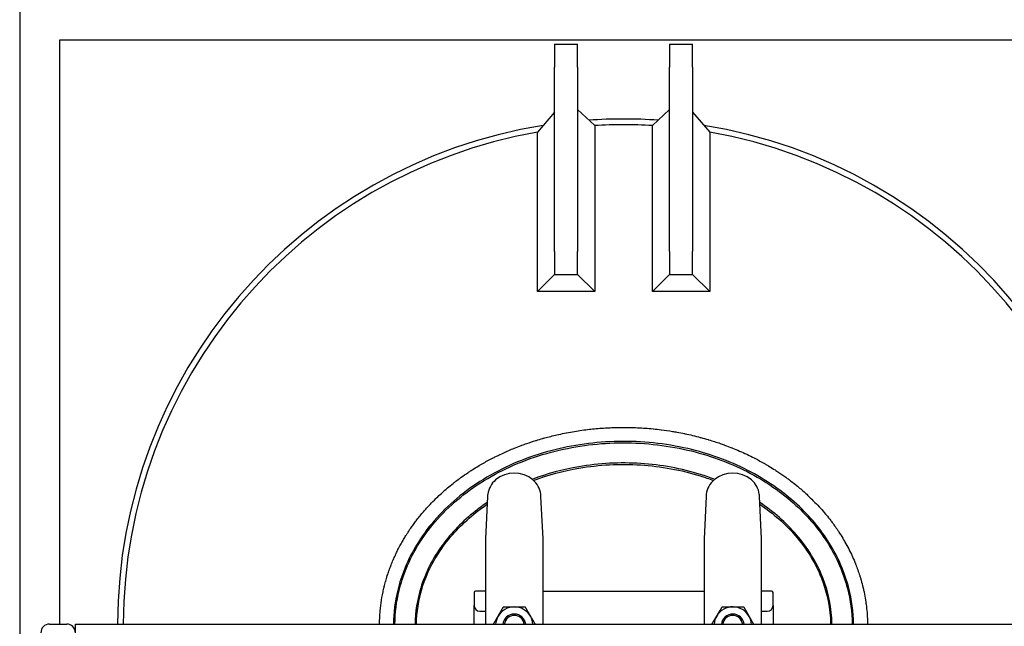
# Model space of a CAD drawing. Header units: inches. Extents: x 5 to 1128, y -85 to 748.
# Tile 573 of 656: x 911 to 954, y 306 to 332. Entities that reach past the tile are written whole.
import ezdxf

# ---------------------------------------------------------------- set-up
doc = ezdxf.new("R2010")
doc.units = ezdxf.units.IN
doc.header["$LTSCALE"] = 32
doc.header["$MEASUREMENT"] = 0
doc.layers.add('Visible (ANSI)', color=7, linetype='Continuous', lineweight=30)

msp = doc.modelspace()

# ---------------------------------------------------------------- linework, layer by layer
at = {"layer": 'Visible (ANSI)'}
for p, q in [((911.30578, 333.23367), (911.30578, 263.22267)), ((913.05578, 331.48367), (966.05578, 331.48367)), ((913.05578, 306.10867), (913.05578, 331.48367)), ((934.55578, 331.29617), (934.55578, 330.29617)), ((934.55578, 331.29617), (935.55578, 331.29617)), ((935.55578, 330.29617), (935.55578, 331.29617)), ((939.55578, 331.29617), (939.55578, 330.29617)), ((939.55578, 331.29617), (940.55578, 331.29617)), ((940.55578, 330.29617), (940.55578, 331.29617)), ((934.55578, 322.29617), (934.55578, 330.29617)), ((935.55578, 330.29617), (935.55578, 322.29617)), ((939.55578, 322.29617), (939.55578, 330.29617)), ((940.55578, 330.29617), (940.55578, 322.29617)), ((934.55578, 328.34123), (933.81023, 327.47123)), ((935.55578, 328.45308), (936.30134, 327.75996)), ((939.55578, 328.45343), (938.80978, 327.75999)), ((940.55578, 328.34158), (941.30179, 327.47115)), ((933.81023, 320.55062), (933.81023, 327.47123)), ((936.30134, 327.75996), (936.30134, 320.55062)), ((938.80978, 320.55016), (938.80978, 327.75999)), ((941.30179, 327.47115), (941.30179, 320.55016)), ((934.55578, 322.29617), (934.55578, 321.29617)), ((935.55578, 321.29617), (935.55578, 322.29617)), ((939.55578, 322.29617), (939.55578, 321.29617)), ((940.55578, 321.29617), (940.55578, 322.29617)), ((934.55578, 321.29617), (933.81023, 320.55062)), ((934.55578, 321.29617), (935.55578, 321.29617)), ((935.55578, 321.29617), (936.30134, 320.55062)), ((939.55578, 321.29617), (938.80978, 320.55016)), ((939.55578, 321.29617), (940.55578, 321.29617)), ((940.55578, 321.29617), (941.30179, 320.55016)), ((936.30134, 320.55062), (933.81023, 320.55062)), ((941.30179, 320.55016), (938.80978, 320.55016)), ((931.64433, 311.65884), (931.55578, 309.80758)), ((934.05578, 309.80758), (933.96724, 311.65884)), ((941.14433, 311.65884), (941.05578, 309.80758)), ((943.55578, 309.80758), (943.46724, 311.65884)), ((931.55578, 309.80758), (931.55578, 307.84721)), ((934.05578, 307.84721), (934.05578, 309.80758)), ((941.05578, 309.80758), (941.05578, 307.84721)), ((943.55578, 307.84721), (943.55578, 309.80758)), ((931.55578, 307.84721), (931.55578, 306.10867)), ((934.05578, 306.10867), (934.05578, 307.84721)), ((941.05578, 307.84721), (941.05578, 306.10867)), ((943.55578, 306.10867), (943.55578, 307.84721)), ((931.05578, 307.48367), (931.05578, 306.92117)), ((931.55578, 307.54617), (931.11828, 307.54617)), ((934.05578, 307.54617), (941.05578, 307.54617)), ((943.99328, 307.54617), (943.55578, 307.54617)), ((944.05578, 306.92117), (944.05578, 307.48367)), ((931.05578, 306.10867), (931.05578, 306.92117)), ((944.05578, 306.92117), (944.05578, 306.10867)), ((931.30578, 306.67117), (931.55578, 306.67117)), ((943.55578, 306.67117), (943.80578, 306.67117)), ((912.60078, 306.10867), (913.35078, 306.10867)), ((913.72578, 306.10867), (991.47578, 306.10867)), ((913.72578, 305.73367), (913.72578, 306.10867))]:
    msp.add_line(p, q, dxfattribs=at)
for centre, radius, start, end in [((937.55578, 306.04617), 22, 86.073926, 93.927157), ((937.55578, 306.04617), 22, 86.073926, 93.927157), ((937.55578, 306.04617), 22, 99.132619, 179.837228), ((937.55578, 306.04617), 22, 99.132619, 179.837228), ((937.55578, 306.04617), 21.75, 99.916299, 179.835357), ((937.55578, 306.04617), 21.75, 86.694787, 93.306411), ((937.55578, 306.04617), 22, 0.162772, 80.86629), ((937.55578, 306.04617), 22, 0.162772, 80.86629), ((937.55578, 306.04617), 21.75, 0.164643, 80.082487), ((932.80578, 311.42117), 1.25, 49.428759, 130.571241), ((942.30578, 311.42117), 1.25, 49.428759, 130.571241), ((932.64318, 311.61107), 1, 130.571241, 172.034452), ((932.96838, 311.61107), 1, 7.965548, 49.428759), ((942.14318, 311.61107), 1, 130.571241, 172.034452), ((942.46838, 311.61107), 1, 7.965548, 49.428759), ((931.11828, 307.48367), 0.0625, 90, 180), ((943.99328, 307.48367), 0.0625, 0, 90), ((931.30578, 306.92117), 0.25, 180, 270), ((943.80578, 306.92117), 0.25, 270, 0), ((932.80578, 306.04617), 0.8125, 90, 150), ((932.80578, 306.04617), 0.50016, 7.178472, 172.821528), ((932.80578, 306.04617), 0.5, 7.180756, 172.819244), ((932.80578, 306.04617), 0.4375, 8.213211, 171.786789), ((932.80578, 306.04617), 0.8125, 30, 90), ((942.30578, 306.04617), 0.8125, 89.252043, 149.252043), ((942.30578, 306.04617), 0.50016, 7.178472, 172.821528), ((942.30578, 306.04617), 0.5, 7.180756, 172.819244), ((942.30578, 306.04617), 0.4375, 8.213211, 171.786789), ((942.30578, 306.04617), 0.8125, 29.252043, 89.252043), ((912.60078, 305.73367), 0.375, 90, 180), ((913.35078, 305.73367), 0.375, 0, 90), ((932.80578, 306.04617), 0.8125, 150, 175.588274), ((932.80578, 306.04617), 0.8125, 4.411726, 30), ((942.30578, 306.04617), 0.8125, 149.252043, 175.588274), ((942.30578, 306.04617), 0.8125, 4.411726, 29.252043)]:
    msp.add_arc(centre, radius, start, end, dxfattribs=at)
for points, knots in [([(926.94865, 306.10867), (926.95066, 306.33205), (926.9634, 306.55709), (926.98648, 306.77858), (926.99448, 306.85537), (927.00374, 306.93198), (927.01422, 307.00829), (927.01475, 307.01217), (927.01529, 307.01605), (927.01582, 307.01993), (927.03853, 307.18327), (927.06686, 307.34538), (927.10064, 307.5061), (927.11569, 307.57772), (927.13186, 307.64923), (927.14913, 307.72053), (927.15054, 307.72635), (927.15196, 307.73216), (927.15338, 307.73798), (927.17115, 307.81057), (927.19006, 307.88293), (927.21006, 307.95492), (927.21189, 307.9615), (927.21373, 307.96808), (927.21558, 307.97466), (927.23816, 308.05506), (927.2621, 308.135), (927.28732, 308.21429), (927.30897, 308.28236), (927.33166, 308.35025), (927.35533, 308.41784), (927.35817, 308.42594), (927.36102, 308.43403), (927.36388, 308.44212), (927.38809, 308.51045), (927.4133, 308.57844), (927.43946, 308.64597), (927.44281, 308.65463), (927.44618, 308.66327), (927.44956, 308.67191), (927.47938, 308.74805), (927.51038, 308.82356), (927.54247, 308.89826), (927.57071, 308.96402), (927.59992, 309.02949), (927.63009, 309.0946), (927.63442, 309.10394), (927.63877, 309.11328), (927.64314, 309.12262), (927.6733, 309.18705), (927.70438, 309.25111), (927.73634, 309.31474), (927.74122, 309.32445), (927.74611, 309.33415), (927.75103, 309.34385), (927.78702, 309.41476), (927.82411, 309.48513), (927.86218, 309.55481), (927.89727, 309.61902), (927.93322, 309.6827), (927.97002, 309.74584), (927.97608, 309.75623), (927.98216, 309.76661), (927.98826, 309.77697), (928.0238, 309.83732), (928.06012, 309.89717), (928.09717, 309.9565), (928.10376, 309.96704), (928.11037, 309.97757), (928.117, 309.98808), (928.1421, 310.02786), (928.16754, 310.0674), (928.1933, 310.10671), (928.20901, 310.13067), (928.22484, 310.15455), (928.24079, 310.17834), (928.28341, 310.2419), (928.32695, 310.30491), (928.37134, 310.36731), (928.37887, 310.37789), (928.38643, 310.38846), (928.39401, 310.39901), (928.43468, 310.45561), (928.47605, 310.51169), (928.51807, 310.56721), (928.52609, 310.57781), (928.53413, 310.58838), (928.5422, 310.59894), (928.58449, 310.65427), (928.62741, 310.70903), (928.67091, 310.76316), (928.72295, 310.82792), (928.77602, 310.89204), (928.83, 310.9554), (928.83893, 310.96588), (928.84789, 310.97634), (928.85686, 310.98677), (928.90228, 311.03957), (928.94832, 311.09183), (928.99491, 311.14347), (929.00424, 311.15381), (929.01358, 311.16412), (929.02295, 311.1744), (929.06403, 311.21951), (929.10552, 311.26415), (929.14738, 311.30827), (929.22893, 311.39424), (929.31242, 311.47887), (929.39747, 311.56181), (929.40753, 311.57162), (929.41762, 311.58141), (929.42772, 311.59117), (929.4971, 311.65821), (929.56747, 311.72412), (929.63862, 311.78874), (929.64732, 311.79664), (929.65603, 311.80453), (929.66475, 311.81239), (929.66643, 311.8139), (929.66811, 311.81542), (929.66979, 311.81693), (929.82431, 311.95604), (929.98401, 312.09058), (930.14722, 312.21947), (930.15805, 312.22802), (930.16889, 312.23655), (930.17975, 312.24505), (930.19216, 312.25477), (930.2046, 312.26446), (930.21705, 312.27411), (930.28204, 312.3245), (930.34771, 312.37413), (930.41398, 312.42294), (930.42491, 312.43099), (930.43586, 312.43902), (930.44683, 312.44703), (930.46469, 312.46007), (930.48259, 312.47306), (930.50053, 312.48598), (930.59912, 312.55701), (930.69894, 312.62622), (930.79971, 312.69353), (930.81384, 312.70297), (930.828, 312.71237), (930.84218, 312.72175), (930.88479, 312.7499), (930.92762, 312.77775), (930.97066, 312.8053), (930.98158, 312.81229), (930.99252, 312.81926), (931.00347, 312.82621), (931.08821, 312.88001), (931.17374, 312.93261), (931.25989, 312.98393), (931.27075, 312.99041), (931.28162, 312.99686), (931.29251, 313.00329), (931.33102, 313.02606), (931.36966, 313.04857), (931.4084, 313.07082), (931.5563, 313.15578), (931.70654, 313.23743), (931.85834, 313.31546), (931.86881, 313.32085), (931.87929, 313.32621), (931.88978, 313.33156), (931.93956, 313.35696), (931.98951, 313.38197), (932.03959, 313.40658), (932.08187, 313.42735), (932.1243, 313.44787), (932.16687, 313.46814), (932.17701, 313.47296), (932.18716, 313.47778), (932.19731, 313.48257), (932.3599, 313.55937), (932.52445, 313.63238), (932.69017, 313.70138), (932.72322, 313.71514), (932.75634, 313.72875), (932.78952, 313.74222), (932.79892, 313.74603), (932.80832, 313.74983), (932.81773, 313.75362), (932.91219, 313.79165), (933.00718, 313.82848), (933.10261, 313.86406), (933.11156, 313.8674), (933.12051, 313.87073), (933.12947, 313.87405), (933.20509, 313.90205), (933.28098, 313.92927), (933.35708, 313.95571), (933.48449, 313.99999), (933.61272, 314.04214), (933.74155, 314.08216), (933.74951, 314.08463), (933.75748, 314.08709), (933.76544, 314.08955), (933.85578, 314.1174), (933.94642, 314.1442), (934.0373, 314.16995), (934.04712, 314.17274), (934.05695, 314.17551), (934.06678, 314.17826), (934.07415, 314.18033), (934.08152, 314.18239), (934.08889, 314.18445), (934.12224, 314.19374), (934.15563, 314.20289), (934.18906, 314.21191), (934.36748, 314.26002), (934.547, 314.30417), (934.7271, 314.3443), (934.72735, 314.34436), (934.7276, 314.34441), (934.72785, 314.34447), (934.73371, 314.34578), (934.73958, 314.34708), (934.74545, 314.34838), (934.85048, 314.37162), (934.95589, 314.39354), (935.06155, 314.41413), (935.06699, 314.41519), (935.07243, 314.41625), (935.07787, 314.4173), (935.19396, 314.43976), (935.31036, 314.46061), (935.4269, 314.47983), (935.53016, 314.49686), (935.63368, 314.51265), (935.73738, 314.52718), (935.7414, 314.52774), (935.74542, 314.5283), (935.74943, 314.52886), (935.85882, 314.54408), (935.96842, 314.5579), (936.07811, 314.57033), (936.0814, 314.5707), (936.08469, 314.57107), (936.08799, 314.57144), (936.10292, 314.57312), (936.11785, 314.57477), (936.13278, 314.5764), (936.34379, 314.5994), (936.55542, 314.61725), (936.76736, 314.62996), (936.76914, 314.63007), (936.77092, 314.63018), (936.7727, 314.63028), (936.79619, 314.63168), (936.81968, 314.63302), (936.84318, 314.63429), (936.93368, 314.6392), (937.02441, 314.64318), (937.11525, 314.64621), (937.11631, 314.64625), (937.11738, 314.64629), (937.11844, 314.64632), (937.26412, 314.65116), (937.41008, 314.65358), (937.55578, 314.65358)], [0.714979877, 0.714979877, 0.714979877, 0.714979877, 0.725801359, 0.725801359, 0.725801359, 0.729553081, 0.729553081, 0.729553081, 0.729743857, 0.729743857, 0.729743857, 0.737777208, 0.737777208, 0.737777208, 0.741356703, 0.741356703, 0.741356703, 0.741648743, 0.741648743, 0.741648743, 0.745295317, 0.745295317, 0.745295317, 0.745628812, 0.745628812, 0.745628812, 0.749705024, 0.749705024, 0.749705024, 0.753203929, 0.753203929, 0.753203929, 0.75362309, 0.75362309, 0.75362309, 0.757164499, 0.757164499, 0.757164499, 0.757618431, 0.757618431, 0.757618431, 0.761618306, 0.761618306, 0.761618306, 0.765138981, 0.765138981, 0.765138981, 0.765644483, 0.765644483, 0.765644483, 0.76913415, 0.76913415, 0.76913415, 0.769666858, 0.769666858, 0.769666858, 0.773564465, 0.773564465, 0.773564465, 0.777155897, 0.777155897, 0.777155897, 0.777747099, 0.777747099, 0.777747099, 0.781189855, 0.781189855, 0.781189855, 0.781801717, 0.781801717, 0.781801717, 0.78411726, 0.78411726, 0.78411726, 0.78552925, 0.78552925, 0.78552925, 0.789302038, 0.789302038, 0.789302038, 0.789942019, 0.789942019, 0.789942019, 0.793376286, 0.793376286, 0.793376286, 0.794031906, 0.794031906, 0.794031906, 0.797468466, 0.797468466, 0.797468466, 0.801579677, 0.801579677, 0.801579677, 0.802259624, 0.802259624, 0.802259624, 0.805699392, 0.805699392, 0.805699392, 0.806387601, 0.806387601, 0.806387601, 0.809406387, 0.809406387, 0.809406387, 0.815288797, 0.815288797, 0.815288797, 0.815984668, 0.815984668, 0.815984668, 0.820762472, 0.820762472, 0.820762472, 0.821346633, 0.821346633, 0.821346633, 0.821459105, 0.821459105, 0.821459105, 0.831801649, 0.831801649, 0.831801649, 0.832487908, 0.832487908, 0.832487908, 0.833272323, 0.833272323, 0.833272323, 0.837366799, 0.837366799, 0.837366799, 0.838042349, 0.838042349, 0.838042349, 0.839142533, 0.839142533, 0.839142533, 0.845188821, 0.845188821, 0.845188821, 0.846036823, 0.846036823, 0.846036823, 0.848583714, 0.848583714, 0.848583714, 0.849230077, 0.849230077, 0.849230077, 0.854232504, 0.854232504, 0.854232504, 0.854863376, 0.854863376, 0.854863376, 0.857096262, 0.857096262, 0.857096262, 0.865620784, 0.865620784, 0.865620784, 0.866208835, 0.866208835, 0.866208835, 0.869001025, 0.869001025, 0.869001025, 0.871358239, 0.871358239, 0.871358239, 0.87191972, 0.87191972, 0.87191972, 0.880908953, 0.880908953, 0.880908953, 0.882701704, 0.882701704, 0.882701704, 0.883209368, 0.883209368, 0.883209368, 0.888306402, 0.888306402, 0.888306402, 0.888784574, 0.888784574, 0.888784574, 0.892820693, 0.892820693, 0.892820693, 0.899578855, 0.899578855, 0.899578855, 0.899996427, 0.899996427, 0.899996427, 0.904732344, 0.904732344, 0.904732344, 0.905244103, 0.905244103, 0.905244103, 0.905627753, 0.905627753, 0.905627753, 0.907363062, 0.907363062, 0.907363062, 0.916623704, 0.916623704, 0.916623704, 0.916636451, 0.916636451, 0.916636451, 0.916938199, 0.916938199, 0.916938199, 0.922336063, 0.922336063, 0.922336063, 0.922613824, 0.922613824, 0.922613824, 0.928542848, 0.928542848, 0.928542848, 0.933796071, 0.933796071, 0.933796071, 0.933999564, 0.933999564, 0.933999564, 0.939540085, 0.939540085, 0.939540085, 0.939706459, 0.939706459, 0.939706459, 0.940460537, 0.940460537, 0.940460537, 0.951115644, 0.951115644, 0.951115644, 0.951205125, 0.951205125, 0.951205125, 0.952385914, 0.952385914, 0.952385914, 0.956933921, 0.956933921, 0.956933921, 0.956987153, 0.956987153, 0.956987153, 0.964280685, 0.964280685, 0.964280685, 0.964280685]), ([(937.55578, 314.65358), (937.55608, 314.65358), (937.55638, 314.65358), (937.55668, 314.65358), (937.64157, 314.65357), (937.72646, 314.65275), (937.81132, 314.6511), (937.81154, 314.6511), (937.81176, 314.65109), (937.81198, 314.65109), (937.92712, 314.64885), (938.04222, 314.6451), (938.15722, 314.63985), (938.1582, 314.6398), (938.15917, 314.63976), (938.16014, 314.63971), (938.38939, 314.62918), (938.61826, 314.61266), (938.84639, 314.59015), (938.84904, 314.58988), (938.85168, 314.58962), (938.85432, 314.58936), (938.96607, 314.57827), (939.07763, 314.56573), (939.18905, 314.55176), (939.19259, 314.55131), (939.19612, 314.55087), (939.19966, 314.55042), (939.36179, 314.52994), (939.52358, 314.50641), (939.68487, 314.4798)], [0.9642806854, 0.9642806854, 0.9642806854, 0.9642806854, 0.9642956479, 0.9642956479, 0.9642956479, 0.9685451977, 0.9685451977, 0.9685451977, 0.9685562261, 0.9685562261, 0.9685562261, 0.9743220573, 0.9743220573, 0.9743220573, 0.9743708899, 0.9743708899, 0.9743708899, 0.9858645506, 0.9858645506, 0.9858645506, 0.9859976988, 0.9859976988, 0.9859976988, 0.9916279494, 0.9916279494, 0.9916279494, 0.9918066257, 0.9918066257, 0.9918066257, 1, 1, 1, 1]), ([(939.68487, 314.4798), (939.74654, 314.46962), (939.80816, 314.459), (939.86971, 314.44792), (939.87484, 314.447), (939.87997, 314.44607), (939.8851, 314.44514), (939.99266, 314.42564), (940.10002, 314.40476), (940.20711, 314.3825), (940.21292, 314.38129), (940.21873, 314.38008), (940.22453, 314.37886), (940.44892, 314.33189), (940.67214, 314.27882), (940.89366, 314.21965), (940.90064, 314.21779), (940.90761, 314.21592), (940.91458, 314.21404), (940.91722, 314.21333), (940.91986, 314.21262), (940.9225, 314.21191), (941.02921, 314.18314), (941.13551, 314.15294), (941.24137, 314.12134), (941.24895, 314.11907), (941.25653, 314.1168), (941.26411, 314.11452), (941.42983, 314.06469), (941.59441, 314.01138), (941.75766, 313.95461), (941.81302, 313.93536), (941.86828, 313.91569), (941.92343, 313.89559), (941.93239, 313.89233), (941.94135, 313.88905), (941.95031, 313.88576), (942.0532, 313.848), (942.15568, 313.80878), (942.25768, 313.76811), (942.2672, 313.76431), (942.2767, 313.76051), (942.28621, 313.75669), (942.49685, 313.67204), (942.70537, 313.58116), (942.911, 313.48411), (942.92121, 313.47929), (942.93141, 313.47446), (942.9416, 313.46961), (943.03808, 313.42372), (943.13391, 313.37647), (943.22902, 313.32787), (943.23946, 313.32254), (943.24989, 313.31718), (943.26032, 313.31181), (943.4113, 313.23406), (943.56041, 313.15291), (943.70729, 313.06845), (943.75339, 313.04195), (943.79934, 313.01507), (943.84514, 312.98783), (943.85605, 312.98134), (943.86696, 312.97482), (943.87786, 312.96829), (943.96693, 312.91488), (944.05537, 312.86008), (944.14308, 312.80391), (944.15404, 312.79689), (944.16498, 312.78986), (944.17591, 312.7828), (944.20716, 312.76263), (944.23832, 312.74227), (944.26938, 312.72175), (944.38498, 312.64535), (944.4992, 312.56656), (944.61181, 312.48543), (944.65389, 312.4551), (944.69575, 312.42445), (944.73737, 312.39348), (944.74802, 312.38555), (944.75866, 312.3776), (944.76929, 312.36963), (944.85767, 312.30331), (944.94497, 312.23553), (945.03106, 312.16632), (945.04156, 312.15788), (945.05205, 312.14941), (945.06252, 312.14092), (945.19456, 312.03388), (945.32371, 311.92347), (945.44958, 311.8099), (945.49567, 311.76831), (945.54143, 311.7262), (945.58683, 311.68358), (945.59715, 311.67389), (945.60745, 311.66417), (945.61773, 311.65443), (945.69604, 311.58023), (945.77328, 311.50448), (945.84929, 311.4272), (945.85914, 311.4172), (945.86897, 311.40716), (945.87877, 311.3971), (946.03884, 311.23288), (946.19313, 311.06215), (946.34025, 310.88578), (946.34862, 310.87576), (946.35696, 310.86571), (946.36528, 310.85565), (946.43403, 310.77246), (946.50121, 310.68803), (946.5667, 310.60243), (946.57443, 310.59233), (946.58212, 310.58222), (946.5898, 310.5721), (946.68751, 310.44318), (946.78139, 310.31165), (946.87113, 310.17781), (946.88687, 310.15434), (946.90249, 310.13077), (946.91801, 310.1071), (946.93834, 310.07609), (946.95848, 310.04491), (946.97842, 310.01357), (946.98529, 310.00276), (946.99215, 309.99193), (946.99897, 309.98109), (947.05553, 309.89126), (947.11048, 309.80007), (947.16369, 309.70761), (947.17005, 309.69655), (947.17639, 309.68547), (947.18271, 309.67437), (947.29556, 309.47606), (947.4004, 309.27193), (947.49614, 309.06276), (947.5006, 309.05302), (947.50504, 309.04327), (947.50946, 309.0335), (947.55553, 308.93173), (947.5993, 308.82908), (947.6407, 308.72571), (947.64412, 308.71716), (947.64753, 308.70861), (947.65092, 308.70005), (947.71379, 308.54139), (947.77108, 308.38102), (947.8226, 308.21945), (947.82341, 308.21693), (947.82421, 308.21441), (947.82501, 308.21189), (947.82736, 308.20447), (947.82971, 308.19705), (947.83204, 308.18963), (947.84779, 308.13951), (947.86301, 308.08918), (947.8777, 308.03865), (947.87979, 308.03146), (947.88187, 308.02427), (947.88394, 308.01707), (947.91513, 307.90852), (947.94386, 307.79905), (947.97005, 307.68879), (947.97163, 307.68214), (947.9732, 307.67548), (947.97476, 307.66883), (947.98694, 307.61687), (947.99855, 307.56475), (948.00959, 307.51246), (948.01094, 307.50608), (948.01227, 307.4997), (948.0136, 307.49332), (948.0368, 307.38197), (948.05738, 307.26988), (948.07529, 307.15719), (948.0762, 307.15146), (948.07711, 307.14574), (948.078, 307.14001), (948.08644, 307.08606), (948.09427, 307.03196), (948.10147, 306.97774), (948.10215, 306.97263), (948.10283, 306.96751), (948.1035, 306.96239), (948.11854, 306.84732), (948.13078, 306.7317), (948.14017, 306.61567), (948.14044, 306.61235), (948.14071, 306.60904), (948.14097, 306.60572), (948.14553, 306.54835), (948.1494, 306.49085), (948.15256, 306.43335), (948.15268, 306.43118), (948.1528, 306.42902), (948.15291, 306.42686), (948.15866, 306.3206), (948.16198, 306.2145), (948.16292, 306.10867)], [0, 0, 0, 0, 0.003132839, 0.003132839, 0.003132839, 0.003394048, 0.003394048, 0.003394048, 0.008869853, 0.008869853, 0.008869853, 0.009166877, 0.009166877, 0.009166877, 0.020643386, 0.020643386, 0.020643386, 0.021004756, 0.021004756, 0.021004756, 0.021141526, 0.021141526, 0.021141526, 0.026673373, 0.026673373, 0.026673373, 0.027069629, 0.027069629, 0.027069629, 0.035735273, 0.035735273, 0.035735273, 0.038673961, 0.038673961, 0.038673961, 0.039151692, 0.039151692, 0.039151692, 0.044637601, 0.044637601, 0.044637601, 0.045149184, 0.045149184, 0.045149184, 0.056488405, 0.056488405, 0.056488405, 0.057051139, 0.057051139, 0.057051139, 0.062378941, 0.062378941, 0.062378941, 0.06296397, 0.06296397, 0.06296397, 0.071436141, 0.071436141, 0.071436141, 0.074095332, 0.074095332, 0.074095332, 0.0747292, 0.0747292, 0.0747292, 0.079909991, 0.079909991, 0.079909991, 0.080556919, 0.080556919, 0.080556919, 0.082406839, 0.082406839, 0.082406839, 0.089291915, 0.089291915, 0.089291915, 0.091865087, 0.091865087, 0.091865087, 0.092523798, 0.092523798, 0.092523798, 0.098004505, 0.098004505, 0.098004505, 0.098673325, 0.098673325, 0.098673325, 0.107108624, 0.107108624, 0.107108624, 0.110196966, 0.110196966, 0.110196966, 0.110898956, 0.110898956, 0.110898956, 0.116244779, 0.116244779, 0.116244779, 0.116937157, 0.116937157, 0.116937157, 0.128240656, 0.128240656, 0.128240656, 0.128883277, 0.128883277, 0.128883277, 0.134195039, 0.134195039, 0.134195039, 0.134821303, 0.134821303, 0.134821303, 0.14279492, 0.14279492, 0.14279492, 0.144193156, 0.144193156, 0.144193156, 0.146024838, 0.146024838, 0.146024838, 0.146656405, 0.146656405, 0.146656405, 0.15188685, 0.15188685, 0.15188685, 0.152512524, 0.152512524, 0.152512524, 0.163693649, 0.163693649, 0.163693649, 0.164214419, 0.164214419, 0.164214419, 0.169643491, 0.169643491, 0.169643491, 0.170092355, 0.170092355, 0.170092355, 0.178415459, 0.178415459, 0.178415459, 0.178545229, 0.178545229, 0.178545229, 0.178927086, 0.178927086, 0.178927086, 0.181504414, 0.181504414, 0.181504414, 0.181871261, 0.181871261, 0.181871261, 0.187401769, 0.187401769, 0.187401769, 0.187735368, 0.187735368, 0.187735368, 0.1903389, 0.1903389, 0.1903389, 0.190656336, 0.190656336, 0.190656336, 0.196196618, 0.196196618, 0.196196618, 0.196477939, 0.196477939, 0.196477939, 0.199129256, 0.199129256, 0.199129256, 0.199379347, 0.199379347, 0.199379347, 0.205003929, 0.205003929, 0.205003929, 0.205164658, 0.205164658, 0.205164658, 0.207944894, 0.207944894, 0.207944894, 0.208049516, 0.208049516, 0.208049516, 0.21318752, 0.21318752, 0.21318752, 0.21318752]), ([(947.55537, 306.10865), (947.55011, 306.63515), (947.48038, 307.16115), (947.17345, 308.34988), (946.89069, 309.00298), (946.13104, 310.22905), (945.65175, 310.80086), (944.46931, 311.88501), (943.74589, 312.38143), (942.1453, 313.19974), (941.26502, 313.51745), (939.37073, 313.95592), (938.3518, 314.06201), (936.33655, 314.02677), (935.34031, 313.88941), (933.40168, 313.37429), (932.46302, 312.98742), (930.786, 312.0004), (930.04469, 311.40364), (928.83936, 310.06097), (928.36767, 309.31996), (927.92075, 308.21939), (927.81777, 307.90081), (927.62261, 307.09506), (927.5609, 306.60211), (927.55609, 306.10867)], [-3.13404946, -3.13404946, -3.13404946, -3.13404946, -2.94340155, -2.94340155, -2.69253339, -2.69253339, -2.43809371, -2.43809371, -2.15230182, -2.15230182, -1.86005026, -1.86005026, -1.54831825, -1.54831825, -1.24159364, -1.24159364, -0.92300776, -0.92300776, -0.60953006, -0.60953006, -0.30592245, -0.30592245, -0.18621098, -0.18621098, -0.0075432, -0.0075432, -0.0075432, -0.0075432]), ([(927.61859, 306.10867), (927.6234, 306.59711), (927.6845, 307.0851), (927.87778, 307.88305), (927.97979, 308.19868), (928.42269, 309.28933), (928.89034, 310.0242), (930.08658, 311.35674), (930.82282, 311.94955), (932.48952, 312.9305), (933.42294, 313.31527), (935.35135, 313.82767), (936.34261, 313.96437), (938.34784, 313.99943), (939.36172, 313.89385), (941.24616, 313.45766), (942.12163, 313.14164), (943.71276, 312.32817), (944.43151, 311.83488), (945.60557, 310.75841), (946.08111, 310.19097), (946.83441, 308.97515), (947.11457, 308.32791), (947.41857, 307.15055), (947.48762, 306.62985), (947.49287, 306.10865)], [0.00761718, 0.00761718, 0.00761718, 0.00761718, 0.18621098, 0.18621098, 0.30592245, 0.30592245, 0.60953006, 0.60953006, 0.92300776, 0.92300776, 1.24159364, 1.24159364, 1.54831825, 1.54831825, 1.86005026, 1.86005026, 2.15230182, 2.15230182, 2.43809371, 2.43809371, 2.69253339, 2.69253339, 2.94340155, 2.94340155, 3.13397557, 3.13397557, 3.13397557, 3.13397557]), ([(941.52342, 312.39602), (941.32052, 312.47304), (941.11395, 312.54415), (940.0739, 312.86631), (939.19466, 313.02706), (937.40279, 313.14275), (936.49011, 313.09503), (934.90928, 312.82381), (934.23026, 312.63957), (933.58811, 312.39607)], [1.116988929, 1.116988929, 1.116988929, 1.116988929, 1.191791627, 1.191791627, 1.487974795, 1.487974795, 1.7879037, 1.7879037, 2.024603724, 2.024603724, 2.024603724, 2.024603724]), ([(933.64241, 312.34975), (934.2712, 312.58579), (934.93532, 312.76487), (936.49579, 313.03259), (937.40362, 313.08007), (939.18583, 312.965), (940.06025, 312.8051), (941.08317, 312.48825), (941.27778, 312.42162), (941.46912, 312.34972)], [-2.020635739, -2.020635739, -2.020635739, -2.020635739, -1.7879037, -1.7879037, -1.487974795, -1.487974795, -1.191791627, -1.191791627, -1.120956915, -1.120956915, -1.120956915, -1.120956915]), ([(931.63159, 311.39116), (931.45363, 311.27142), (931.28162, 311.14628), (930.55762, 310.57656), (930.07341, 310.07934), (929.25642, 308.961), (928.93861, 308.33329), (928.58247, 307.16778), (928.49968, 306.63851), (928.49364, 306.10867)], [2.284149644, 2.284149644, 2.284149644, 2.284149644, 2.362030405, 2.362030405, 2.624886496, 2.624886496, 2.90825932, 2.90825932, 3.132765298, 3.132765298, 3.132765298, 3.132765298]), ([(928.55614, 306.10867), (928.56218, 306.63226), (928.64401, 307.1553), (928.99624, 308.30801), (929.31075, 308.92942), (930.12029, 310.03756), (930.60045, 310.53073), (931.30703, 311.08675), (931.46487, 311.20224), (931.62785, 311.31316)], [-3.132663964, -3.132663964, -3.132663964, -3.132663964, -2.90825932, -2.90825932, -2.624886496, -2.624886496, -2.362030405, -2.362030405, -2.289839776, -2.289839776, -2.289839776, -2.289839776]), ([(946.61793, 306.10867), (946.61018, 306.79009), (946.47506, 307.47052), (945.95541, 308.78846), (945.56489, 309.42432), (944.61745, 310.51675), (944.0831, 310.98516), (943.48002, 311.39121)], [0.008827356, 0.008827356, 0.008827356, 0.008827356, 0.297564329, 0.297564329, 0.593438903, 0.593438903, 0.85744301, 0.85744301, 0.85744301, 0.85744301]), ([(943.48374, 311.3132), (944.06674, 310.91613), (944.58363, 310.46036), (945.51336, 309.38834), (945.90002, 308.75855), (946.41414, 307.45463), (946.54768, 306.78212), (946.55542, 306.10867)], [-0.851752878, -0.851752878, -0.851752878, -0.851752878, -0.593438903, -0.593438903, -0.297564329, -0.297564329, -0.00892869, -0.00892869, -0.00892869, -0.00892869])]:
    msp.add_open_spline(points, degree=3, knots=knots, dxfattribs=at)
for points in [[(931.65283, 311.74965), (931.64862, 311.71951), (931.64578, 311.68921), (931.64433, 311.65884)], [(933.96724, 311.65884), (933.96579, 311.68916), (933.96296, 311.71946), (933.95873, 311.74965)], [(941.15283, 311.74965), (941.14862, 311.71951), (941.14578, 311.68921), (941.14433, 311.65884)], [(943.46724, 311.65884), (943.46579, 311.68916), (943.46296, 311.71946), (943.45873, 311.74965)]]:
    msp.add_open_spline(points, degree=3, dxfattribs=at)
for points, weights in [([(932.10214, 306.45242), (932.21099, 306.64096), (932.33669, 306.85867)], [1, 1.0379548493, 1]), ([(932.33669, 306.85867), (932.58807, 306.85867), (932.80578, 306.85867)], [1, 1.0379548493, 1]), ([(932.80578, 306.85867), (933.02349, 306.85867), (933.27488, 306.85867)], [1, 1.0379548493, 1]), ([(933.27488, 306.85867), (933.40057, 306.64096), (933.50943, 306.45242)], [1, 1.0379548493, 1]), ([(941.6075, 306.46157), (941.71881, 306.64867), (941.84733, 306.86472)], [1, 1.0379548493, 1]), ([(941.84733, 306.86472), (942.0987, 306.86144), (942.31639, 306.8586)], [1, 1.0379548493, 1]), ([(942.31639, 306.8586), (942.53408, 306.85576), (942.78545, 306.85248)], [1, 1.0379548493, 1]), ([(942.78545, 306.85248), (942.90829, 306.63315), (943.01467, 306.4432)], [1, 1.0379548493, 1]), ([(931.90367, 306.10867), (932.00821, 306.28973), (932.10214, 306.45242)], [1.00922648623, 1.0325806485, 1]), ([(933.50943, 306.45242), (933.60336, 306.28973), (933.70789, 306.10867)], [1, 1.0325806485, 1.00922648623]), ([(941.39756, 306.10867), (941.50849, 306.29514), (941.6075, 306.46157)], [1.00768045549, 1.03361939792, 1]), ([(943.01467, 306.4432), (943.10365, 306.28433), (943.20203, 306.10867)], [1, 1.03154821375, 1.01065043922])]:
    msp.add_rational_spline(points, weights, degree=2, dxfattribs=at)

doc.saveas('drawing.dxf')
